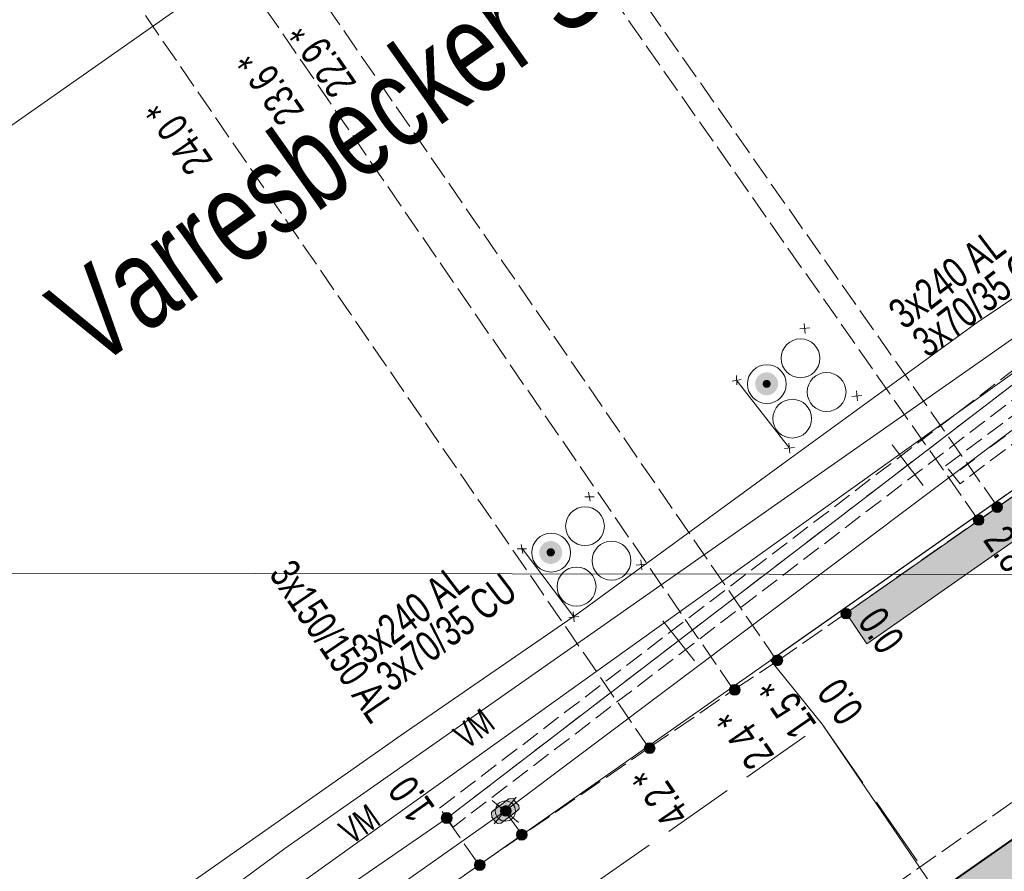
# Model space of a CAD drawing. Header units: metres. Extents: x -740 to 758, y -633 to 854.
# Tile 657 of 1056: x 136 to 153, y -128 to -114. Entities that reach past the tile are written whole.
import ezdxf

# ---------------------------------------------------------------- set-up
doc = ezdxf.new("R2010")
doc.units = ezdxf.units.M
doc.header["$MEASUREMENT"] = 0
for name, pattern in [('1248_416', [1.664, 1.248, -0.416]), ('333_125', [0.4576, 0.3328, -0.1248]), ('333_333', [0.6656, 0.3328, -0.3328]), ('416_125', [0.5408, 0.416, -0.1248])]:
    doc.linetypes.add(name, pattern=pattern)
for name, color, linetype in [('Gas.LOVION', 7, 'Continuous'), ('Gis.LOVION', 7, 'Continuous'), ('Grundkarte.LOVION', 7, 'Continuous'), ('Grundkarte_Text.LOVION', 7, 'Continuous'), ('Strom.LOVION', 7, 'Continuous'), ('StromBemass.LOVION', 7, 'Continuous'), ('ViewBounds.LOVION', 7, 'Continuous'), ('Wasser.LOVION', 7, 'Continuous')]:
    doc.layers.add(name, color=color, linetype=linetype)
doc.styles.add('ERSTELLTER_STIL_1', font='arial.ttf')

msp = doc.modelspace()

# ---------------------------------------------------------------- hatches: boundary and pattern name
at = {"layer": 'Gis.LOVION', "linetype": 'Continuous', "lineweight": 18}
msp.add_hatch(color=254, dxfattribs=at).paths.add_polyline_path([(150.574, -124.507), (171.557, -109.82), (171.18, -109.296), (150.211, -123.966)])
at = {"layer": 'Grundkarte.LOVION', "linetype": 'Continuous', "lineweight": 18}
msp.add_hatch(color=254, dxfattribs=at).paths.add_polyline_path([(165.545, -119.526), (165.991, -119.246), (165.544, -118.61), (164.876, -119.03), (165.215, -119.47), (151.135, -129.329), (150.822, -128.857), (150.16, -129.336), (150.638, -129.998), (151.052, -129.692), (156.452, -137.469), (156.039, -137.775), (156.485, -138.411), (156.931, -138.131), (157.862, -139.489), (168.151, -132.276), (172.106, -129.495), (172.246, -129.718), (172.941, -129.266), (172.462, -128.603), (172.049, -128.91)])
at = {"layer": 'Strom.LOVION', "linetype": 'Continuous', "lineweight": 18}
for points in [[(148.977, -120.081), (148.992, -120.06), (149.004, -120.038), (149.013, -120.015), (149.019, -119.99), (149.022, -119.965), (149.022, -119.94), (149.019, -119.915), (149.013, -119.891), (149.003, -119.867), (148.991, -119.845), (148.976, -119.825), (148.959, -119.806), (148.939, -119.79), (148.918, -119.777), (148.895, -119.766), (148.871, -119.759), (148.846, -119.754), (148.821, -119.753), (148.796, -119.754), (148.771, -119.759), (148.747, -119.767), (148.725, -119.778), (148.703, -119.791), (148.684, -119.807), (148.667, -119.826), (148.652, -119.846), (148.64, -119.868), (148.631, -119.892), (148.624, -119.916), (148.621, -119.941), (148.621, -119.967), (148.625, -119.992), (148.631, -120.016), (148.64, -120.039), (148.653, -120.061), (148.668, -120.082), (148.685, -120.1), (148.704, -120.116), (148.726, -120.129), (148.748, -120.14), (148.772, -120.148), (148.797, -120.153), (148.822, -120.154), (148.848, -120.152), (148.872, -120.148), (148.896, -120.14), (148.919, -120.129), (148.94, -120.115), (148.96, -120.099)], [(148.876, -119.998), (148.881, -119.991), (148.885, -119.983), (148.889, -119.975), (148.891, -119.967), (148.892, -119.958), (148.892, -119.949), (148.891, -119.94), (148.889, -119.932), (148.885, -119.924), (148.881, -119.916), (148.876, -119.909), (148.87, -119.903), (148.863, -119.897), (148.856, -119.892), (148.848, -119.889), (148.839, -119.886), (148.831, -119.884), (148.822, -119.884), (148.813, -119.884), (148.805, -119.886), (148.796, -119.889), (148.788, -119.893), (148.781, -119.897), (148.774, -119.903), (148.768, -119.909), (148.763, -119.916), (148.759, -119.924), (148.756, -119.932), (148.754, -119.941), (148.753, -119.95), (148.753, -119.958), (148.754, -119.967), (148.756, -119.975), (148.759, -119.984), (148.763, -119.991), (148.769, -119.998), (148.775, -120.005), (148.781, -120.01), (148.789, -120.015), (148.797, -120.019), (148.805, -120.021), (148.814, -120.023), (148.822, -120.023), (148.831, -120.023), (148.84, -120.021), (148.848, -120.018), (148.856, -120.015), (148.863, -120.01), (148.87, -120.004)], [(145.197, -123.033), (145.211, -123.012), (145.223, -122.99), (145.233, -122.967), (145.239, -122.943), (145.242, -122.918), (145.242, -122.892), (145.239, -122.867), (145.232, -122.843), (145.223, -122.82), (145.211, -122.798), (145.196, -122.777), (145.179, -122.759), (145.159, -122.743), (145.138, -122.73), (145.115, -122.719), (145.091, -122.711), (145.066, -122.707), (145.041, -122.705), (145.016, -122.707), (144.992, -122.712), (144.968, -122.72), (144.945, -122.73), (144.924, -122.744), (144.904, -122.76), (144.887, -122.778), (144.873, -122.799), (144.86, -122.821), (144.851, -122.844), (144.845, -122.869), (144.842, -122.894), (144.842, -122.919), (144.845, -122.944), (144.852, -122.968), (144.861, -122.991), (144.873, -123.013), (144.888, -123.034), (144.905, -123.052), (144.925, -123.068), (144.946, -123.081), (144.969, -123.092), (144.993, -123.1), (145.017, -123.104), (145.043, -123.106), (145.068, -123.104), (145.092, -123.099), (145.116, -123.092), (145.139, -123.081), (145.16, -123.067), (145.18, -123.051)], [(145.099, -122.95), (145.104, -122.943), (145.108, -122.935), (145.112, -122.926), (145.114, -122.917), (145.115, -122.908), (145.115, -122.899), (145.114, -122.89), (145.112, -122.881), (145.108, -122.873), (145.104, -122.865), (145.098, -122.858), (145.092, -122.851), (145.085, -122.845), (145.077, -122.84), (145.069, -122.836), (145.061, -122.834), (145.052, -122.832), (145.042, -122.831), (145.033, -122.832), (145.024, -122.834), (145.016, -122.837), (145.008, -122.841), (145, -122.845), (144.993, -122.851), (144.987, -122.858), (144.981, -122.865), (144.977, -122.873), (144.974, -122.882), (144.971, -122.891), (144.97, -122.9), (144.97, -122.909), (144.972, -122.918), (144.974, -122.927), (144.977, -122.935), (144.982, -122.943), (144.987, -122.95), (144.993, -122.957), (145, -122.963), (145.008, -122.968), (145.016, -122.971), (145.025, -122.974), (145.034, -122.976), (145.043, -122.976), (145.052, -122.976), (145.061, -122.974), (145.07, -122.971), (145.078, -122.967), (145.086, -122.962), (145.092, -122.957)]]:
    msp.add_hatch(color=1, dxfattribs=at).paths.add_polyline_path(points)
at = {"layer": 'Strom.LOVION', "linetype": 'Continuous', "lineweight": 13}
msp.add_hatch(color=7, dxfattribs=at).paths.add_polyline_path([(144.172, -127.645), (144.461, -127.425), (144.487, -127.393), (144.482, -127.334), (144.398, -127.239), (144.395, -127.21), (144.308, -127.218), (144.019, -127.438), (144.006, -127.455), (144.014, -127.542), (144.081, -127.624), (144.113, -127.651)])
at = {"layer": 'StromBemass.LOVION', "linetype": 'Continuous', "lineweight": 13}
for points in [[(152.929, -122.172), (152.936, -122.162), (152.941, -122.152), (152.946, -122.141), (152.949, -122.129), (152.95, -122.118), (152.95, -122.106), (152.948, -122.094), (152.945, -122.083), (152.941, -122.072), (152.935, -122.062), (152.928, -122.052), (152.92, -122.044), (152.911, -122.036), (152.901, -122.03), (152.891, -122.025), (152.88, -122.022), (152.868, -122.019), (152.856, -122.019), (152.845, -122.02), (152.833, -122.022), (152.822, -122.025), (152.811, -122.03), (152.801, -122.037), (152.792, -122.044), (152.784, -122.053), (152.778, -122.062), (152.772, -122.073), (152.768, -122.084), (152.765, -122.095), (152.763, -122.107), (152.763, -122.118), (152.765, -122.13), (152.768, -122.141), (152.772, -122.152), (152.778, -122.163), (152.785, -122.172), (152.793, -122.181), (152.802, -122.188), (152.812, -122.194), (152.822, -122.199), (152.834, -122.203), (152.845, -122.205), (152.857, -122.206), (152.869, -122.205), (152.88, -122.203), (152.891, -122.199), (152.902, -122.194), (152.912, -122.188), (152.921, -122.18)], [(152.911, -122.151), (152.916, -122.145), (152.92, -122.138), (152.922, -122.13), (152.924, -122.123), (152.925, -122.115), (152.925, -122.107), (152.924, -122.1), (152.922, -122.092), (152.919, -122.085), (152.916, -122.078), (152.911, -122.071), (152.906, -122.066), (152.9, -122.061), (152.893, -122.057), (152.886, -122.053), (152.878, -122.051), (152.871, -122.05), (152.863, -122.049), (152.855, -122.05), (152.847, -122.051), (152.84, -122.053), (152.833, -122.057), (152.826, -122.061), (152.82, -122.066), (152.815, -122.072), (152.81, -122.078), (152.807, -122.085), (152.804, -122.092), (152.802, -122.1), (152.801, -122.108), (152.801, -122.116), (152.802, -122.123), (152.804, -122.131), (152.807, -122.138), (152.811, -122.145), (152.815, -122.151), (152.821, -122.157), (152.827, -122.162), (152.833, -122.166), (152.84, -122.169), (152.848, -122.172), (152.855, -122.173), (152.863, -122.174), (152.871, -122.173), (152.879, -122.172), (152.886, -122.169), (152.893, -122.166), (152.9, -122.162), (152.906, -122.157)], [(152.911, -122.151), (152.916, -122.145), (152.92, -122.138), (152.922, -122.13), (152.924, -122.123), (152.925, -122.115), (152.925, -122.107), (152.924, -122.1), (152.922, -122.092), (152.919, -122.085), (152.916, -122.078), (152.911, -122.071), (152.906, -122.066), (152.9, -122.061), (152.893, -122.057), (152.886, -122.053), (152.878, -122.051), (152.871, -122.05), (152.863, -122.049), (152.855, -122.05), (152.847, -122.051), (152.84, -122.053), (152.833, -122.057), (152.826, -122.061), (152.82, -122.066), (152.815, -122.072), (152.81, -122.078), (152.807, -122.085), (152.804, -122.092), (152.802, -122.1), (152.801, -122.108), (152.801, -122.116), (152.802, -122.123), (152.804, -122.131), (152.807, -122.138), (152.811, -122.145), (152.815, -122.151), (152.821, -122.157), (152.827, -122.162), (152.833, -122.166), (152.84, -122.169), (152.848, -122.172), (152.855, -122.173), (152.863, -122.174), (152.871, -122.173), (152.879, -122.172), (152.886, -122.169), (152.893, -122.166), (152.9, -122.162), (152.906, -122.157)], [(152.605, -122.396), (152.612, -122.386), (152.618, -122.376), (152.622, -122.365), (152.625, -122.354), (152.626, -122.342), (152.626, -122.33), (152.625, -122.319), (152.622, -122.307), (152.617, -122.296), (152.612, -122.286), (152.605, -122.277), (152.597, -122.268), (152.588, -122.261), (152.578, -122.254), (152.567, -122.249), (152.556, -122.246), (152.544, -122.244), (152.533, -122.243), (152.521, -122.244), (152.509, -122.246), (152.498, -122.25), (152.488, -122.255), (152.478, -122.261), (152.469, -122.269), (152.461, -122.277), (152.454, -122.287), (152.448, -122.297), (152.444, -122.308), (152.441, -122.319), (152.44, -122.331), (152.44, -122.343), (152.441, -122.354), (152.444, -122.366), (152.449, -122.376), (152.454, -122.387), (152.461, -122.396), (152.469, -122.405), (152.478, -122.412), (152.488, -122.418), (152.499, -122.423), (152.51, -122.427), (152.522, -122.429), (152.533, -122.43), (152.545, -122.429), (152.556, -122.427), (152.568, -122.423), (152.578, -122.418), (152.588, -122.412), (152.597, -122.404)], [(152.582, -122.386), (152.587, -122.379), (152.591, -122.372), (152.594, -122.365), (152.596, -122.357), (152.596, -122.349), (152.596, -122.341), (152.595, -122.333), (152.593, -122.325), (152.59, -122.318), (152.587, -122.311), (152.582, -122.305), (152.576, -122.299), (152.57, -122.294), (152.563, -122.289), (152.556, -122.286), (152.549, -122.284), (152.541, -122.282), (152.533, -122.282), (152.525, -122.282), (152.517, -122.284), (152.509, -122.286), (152.502, -122.29), (152.496, -122.294), (152.489, -122.299), (152.484, -122.305), (152.479, -122.311), (152.475, -122.318), (152.473, -122.326), (152.471, -122.334), (152.47, -122.341), (152.47, -122.349), (152.471, -122.357), (152.473, -122.365), (152.476, -122.372), (152.479, -122.379), (152.484, -122.386), (152.49, -122.392), (152.496, -122.397), (152.503, -122.401), (152.51, -122.404), (152.517, -122.407), (152.525, -122.408), (152.533, -122.409), (152.541, -122.408), (152.549, -122.407), (152.557, -122.404), (152.564, -122.401), (152.571, -122.397), (152.577, -122.391)], [(152.582, -122.386), (152.587, -122.379), (152.591, -122.372), (152.594, -122.365), (152.596, -122.357), (152.596, -122.349), (152.596, -122.341), (152.595, -122.333), (152.593, -122.325), (152.59, -122.318), (152.587, -122.311), (152.582, -122.305), (152.576, -122.299), (152.57, -122.294), (152.563, -122.289), (152.556, -122.286), (152.549, -122.284), (152.541, -122.282), (152.533, -122.282), (152.525, -122.282), (152.517, -122.284), (152.509, -122.286), (152.502, -122.29), (152.496, -122.294), (152.489, -122.299), (152.484, -122.305), (152.479, -122.311), (152.475, -122.318), (152.473, -122.326), (152.471, -122.334), (152.47, -122.341), (152.47, -122.349), (152.471, -122.357), (152.473, -122.365), (152.476, -122.372), (152.479, -122.379), (152.484, -122.386), (152.49, -122.392), (152.496, -122.397), (152.503, -122.401), (152.51, -122.404), (152.517, -122.407), (152.525, -122.408), (152.533, -122.409), (152.541, -122.408), (152.549, -122.407), (152.557, -122.404), (152.564, -122.401), (152.571, -122.397), (152.577, -122.391)], [(150.282, -124.034), (150.289, -124.025), (150.294, -124.015), (150.298, -124.004), (150.301, -123.993), (150.303, -123.982), (150.303, -123.97), (150.301, -123.959), (150.298, -123.947), (150.294, -123.937), (150.288, -123.927), (150.282, -123.917), (150.274, -123.909), (150.265, -123.902), (150.255, -123.895), (150.245, -123.891), (150.234, -123.887), (150.222, -123.885), (150.211, -123.884), (150.199, -123.885), (150.188, -123.887), (150.177, -123.891), (150.166, -123.896), (150.157, -123.902), (150.148, -123.909), (150.14, -123.918), (150.133, -123.927), (150.128, -123.937), (150.123, -123.948), (150.121, -123.959), (150.119, -123.971), (150.119, -123.982), (150.121, -123.994), (150.124, -124.005), (150.128, -124.016), (150.134, -124.026), (150.14, -124.035), (150.148, -124.043), (150.157, -124.051), (150.167, -124.057), (150.177, -124.062), (150.188, -124.065), (150.2, -124.067), (150.211, -124.068), (150.223, -124.067), (150.234, -124.065), (150.245, -124.061), (150.255, -124.057), (150.265, -124.05), (150.274, -124.043)], [(150.282, -124.034), (150.289, -124.025), (150.294, -124.015), (150.298, -124.004), (150.301, -123.993), (150.303, -123.982), (150.303, -123.97), (150.301, -123.959), (150.298, -123.947), (150.294, -123.937), (150.288, -123.927), (150.282, -123.917), (150.274, -123.909), (150.265, -123.902), (150.255, -123.895), (150.245, -123.891), (150.234, -123.887), (150.222, -123.885), (150.211, -123.884), (150.199, -123.885), (150.188, -123.887), (150.177, -123.891), (150.166, -123.896), (150.157, -123.902), (150.148, -123.909), (150.14, -123.918), (150.133, -123.927), (150.128, -123.937), (150.123, -123.948), (150.121, -123.959), (150.119, -123.971), (150.119, -123.982), (150.121, -123.994), (150.124, -124.005), (150.128, -124.016), (150.134, -124.026), (150.14, -124.035), (150.148, -124.043), (150.157, -124.051), (150.167, -124.057), (150.177, -124.062), (150.188, -124.065), (150.2, -124.067), (150.211, -124.068), (150.223, -124.067), (150.234, -124.065), (150.245, -124.061), (150.255, -124.057), (150.265, -124.05), (150.274, -124.043)], [(150.253, -124.01), (150.257, -124.004), (150.261, -123.997), (150.263, -123.99), (150.265, -123.983), (150.266, -123.975), (150.266, -123.967), (150.265, -123.96), (150.263, -123.952), (150.26, -123.945), (150.257, -123.939), (150.252, -123.933), (150.247, -123.927), (150.241, -123.922), (150.235, -123.918), (150.228, -123.915), (150.221, -123.913), (150.213, -123.911), (150.206, -123.911), (150.198, -123.911), (150.191, -123.913), (150.183, -123.915), (150.176, -123.918), (150.17, -123.923), (150.164, -123.927), (150.159, -123.933), (150.155, -123.939), (150.151, -123.946), (150.148, -123.953), (150.146, -123.96), (150.145, -123.968), (150.145, -123.975), (150.146, -123.983), (150.148, -123.99), (150.151, -123.997), (150.155, -124.004), (150.159, -124.01), (150.164, -124.016), (150.17, -124.02), (150.177, -124.024), (150.184, -124.028), (150.191, -124.03), (150.198, -124.031), (150.206, -124.032), (150.214, -124.031), (150.221, -124.03), (150.228, -124.028), (150.235, -124.024), (150.242, -124.02), (150.247, -124.015)], [(150.253, -124.01), (150.257, -124.004), (150.261, -123.997), (150.263, -123.99), (150.265, -123.983), (150.266, -123.975), (150.266, -123.967), (150.265, -123.96), (150.263, -123.952), (150.26, -123.945), (150.257, -123.939), (150.252, -123.933), (150.247, -123.927), (150.241, -123.922), (150.235, -123.918), (150.228, -123.915), (150.221, -123.913), (150.213, -123.911), (150.206, -123.911), (150.198, -123.911), (150.191, -123.913), (150.183, -123.915), (150.176, -123.918), (150.17, -123.923), (150.164, -123.927), (150.159, -123.933), (150.155, -123.939), (150.151, -123.946), (150.148, -123.953), (150.146, -123.96), (150.145, -123.968), (150.145, -123.975), (150.146, -123.983), (150.148, -123.99), (150.151, -123.997), (150.155, -124.004), (150.159, -124.01), (150.164, -124.016), (150.17, -124.02), (150.177, -124.024), (150.184, -124.028), (150.191, -124.03), (150.198, -124.031), (150.206, -124.032), (150.214, -124.031), (150.221, -124.03), (150.228, -124.028), (150.235, -124.024), (150.242, -124.02), (150.247, -124.015)], [(150.256, -124.007), (150.26, -124.001), (150.264, -123.995), (150.267, -123.988), (150.269, -123.98), (150.27, -123.973), (150.27, -123.965), (150.269, -123.958), (150.267, -123.95), (150.264, -123.943), (150.26, -123.937), (150.256, -123.931), (150.251, -123.925), (150.245, -123.921), (150.238, -123.917), (150.232, -123.913), (150.224, -123.911), (150.217, -123.91), (150.21, -123.909), (150.202, -123.91), (150.195, -123.911), (150.187, -123.914), (150.181, -123.917), (150.174, -123.921), (150.169, -123.926), (150.163, -123.931), (150.159, -123.937), (150.155, -123.944), (150.153, -123.951), (150.151, -123.958), (150.15, -123.966), (150.15, -123.973), (150.151, -123.981), (150.153, -123.988), (150.156, -123.995), (150.159, -124.001), (150.164, -124.008), (150.169, -124.013), (150.175, -124.018), (150.181, -124.022), (150.188, -124.025), (150.195, -124.027), (150.202, -124.029), (150.21, -124.029), (150.217, -124.029), (150.225, -124.027), (150.232, -124.025), (150.239, -124.022), (150.245, -124.018), (150.251, -124.013)], [(150.256, -124.007), (150.26, -124.001), (150.264, -123.995), (150.267, -123.988), (150.269, -123.98), (150.27, -123.973), (150.27, -123.965), (150.269, -123.958), (150.267, -123.95), (150.264, -123.943), (150.26, -123.937), (150.256, -123.931), (150.251, -123.925), (150.245, -123.921), (150.238, -123.917), (150.232, -123.913), (150.224, -123.911), (150.217, -123.91), (150.21, -123.909), (150.202, -123.91), (150.195, -123.911), (150.187, -123.914), (150.181, -123.917), (150.174, -123.921), (150.169, -123.926), (150.163, -123.931), (150.159, -123.937), (150.155, -123.944), (150.153, -123.951), (150.151, -123.958), (150.15, -123.966), (150.15, -123.973), (150.151, -123.981), (150.153, -123.988), (150.156, -123.995), (150.159, -124.001), (150.164, -124.008), (150.169, -124.013), (150.175, -124.018), (150.181, -124.022), (150.188, -124.025), (150.195, -124.027), (150.202, -124.029), (150.21, -124.029), (150.217, -124.029), (150.225, -124.027), (150.232, -124.025), (150.239, -124.022), (150.245, -124.018), (150.251, -124.013)], [(150.256, -124.007), (150.26, -124.001), (150.264, -123.995), (150.267, -123.988), (150.269, -123.98), (150.27, -123.973), (150.27, -123.965), (150.269, -123.958), (150.267, -123.95), (150.264, -123.943), (150.26, -123.937), (150.256, -123.931), (150.251, -123.925), (150.245, -123.921), (150.238, -123.917), (150.232, -123.913), (150.224, -123.911), (150.217, -123.91), (150.21, -123.909), (150.202, -123.91), (150.195, -123.911), (150.187, -123.914), (150.181, -123.917), (150.174, -123.921), (150.169, -123.926), (150.163, -123.931), (150.159, -123.937), (150.155, -123.944), (150.153, -123.951), (150.151, -123.958), (150.15, -123.966), (150.15, -123.973), (150.151, -123.981), (150.153, -123.988), (150.156, -123.995), (150.159, -124.001), (150.164, -124.008), (150.169, -124.013), (150.175, -124.018), (150.181, -124.022), (150.188, -124.025), (150.195, -124.027), (150.202, -124.029), (150.21, -124.029), (150.217, -124.029), (150.225, -124.027), (150.232, -124.025), (150.239, -124.022), (150.245, -124.018), (150.251, -124.013)], [(149.082, -124.854), (149.089, -124.844), (149.094, -124.834), (149.098, -124.823), (149.101, -124.812), (149.103, -124.8), (149.103, -124.788), (149.101, -124.776), (149.098, -124.765), (149.094, -124.754), (149.088, -124.743), (149.081, -124.734), (149.073, -124.725), (149.064, -124.718), (149.054, -124.712), (149.043, -124.707), (149.032, -124.703), (149.02, -124.701), (149.009, -124.7), (148.997, -124.701), (148.985, -124.703), (148.974, -124.707), (148.963, -124.712), (148.953, -124.718), (148.944, -124.726), (148.936, -124.734), (148.929, -124.744), (148.924, -124.754), (148.919, -124.765), (148.916, -124.777), (148.915, -124.789), (148.915, -124.8), (148.916, -124.812), (148.919, -124.824), (148.924, -124.835), (148.93, -124.845), (148.936, -124.854), (148.945, -124.863), (148.954, -124.871), (148.964, -124.877), (148.974, -124.882), (148.986, -124.885), (148.997, -124.888), (149.009, -124.888), (149.021, -124.888), (149.033, -124.885), (149.044, -124.882), (149.054, -124.877), (149.064, -124.87), (149.074, -124.863)], [(149.058, -124.845), (149.062, -124.838), (149.066, -124.831), (149.069, -124.824), (149.071, -124.816), (149.072, -124.808), (149.072, -124.8), (149.071, -124.792), (149.069, -124.784), (149.066, -124.777), (149.062, -124.77), (149.058, -124.764), (149.052, -124.758), (149.046, -124.753), (149.039, -124.748), (149.032, -124.745), (149.024, -124.743), (149.016, -124.741), (149.008, -124.741), (149, -124.741), (148.993, -124.743), (148.985, -124.745), (148.978, -124.749), (148.971, -124.753), (148.965, -124.758), (148.959, -124.764), (148.955, -124.77), (148.951, -124.777), (148.948, -124.785), (148.946, -124.793), (148.945, -124.8), (148.945, -124.808), (148.946, -124.816), (148.948, -124.824), (148.951, -124.832), (148.955, -124.839), (148.96, -124.845), (148.965, -124.851), (148.971, -124.856), (148.978, -124.86), (148.985, -124.863), (148.993, -124.866), (149.001, -124.867), (149.009, -124.868), (149.017, -124.867), (149.025, -124.866), (149.032, -124.863), (149.039, -124.86), (149.046, -124.856), (149.052, -124.85)], [(149.06, -124.846), (149.065, -124.84), (149.068, -124.833), (149.071, -124.826), (149.073, -124.818), (149.074, -124.81), (149.074, -124.802), (149.073, -124.794), (149.071, -124.787), (149.068, -124.779), (149.064, -124.772), (149.06, -124.766), (149.054, -124.76), (149.048, -124.755), (149.041, -124.751), (149.034, -124.748), (149.027, -124.745), (149.019, -124.744), (149.011, -124.743), (149.003, -124.744), (148.995, -124.745), (148.988, -124.748), (148.981, -124.751), (148.974, -124.756), (148.968, -124.761), (148.963, -124.766), (148.958, -124.773), (148.954, -124.78), (148.951, -124.787), (148.95, -124.795), (148.949, -124.803), (148.949, -124.81), (148.95, -124.818), (148.952, -124.826), (148.955, -124.833), (148.958, -124.84), (148.963, -124.847), (148.968, -124.852), (148.975, -124.857), (148.981, -124.861), (148.988, -124.865), (148.996, -124.867), (149.004, -124.869), (149.012, -124.869), (149.019, -124.869), (149.027, -124.867), (149.035, -124.865), (149.042, -124.861), (149.048, -124.857), (149.055, -124.852)], [(148.337, -125.371), (148.344, -125.361), (148.35, -125.351), (148.354, -125.34), (148.357, -125.328), (148.359, -125.316), (148.358, -125.304), (148.357, -125.292), (148.354, -125.281), (148.349, -125.27), (148.344, -125.259), (148.337, -125.249), (148.328, -125.241), (148.319, -125.233), (148.309, -125.227), (148.298, -125.222), (148.287, -125.218), (148.275, -125.216), (148.263, -125.215), (148.251, -125.216), (148.239, -125.218), (148.228, -125.222), (148.217, -125.227), (148.207, -125.234), (148.198, -125.241), (148.19, -125.25), (148.183, -125.26), (148.177, -125.27), (148.173, -125.281), (148.17, -125.293), (148.168, -125.305), (148.168, -125.317), (148.17, -125.329), (148.173, -125.34), (148.177, -125.351), (148.183, -125.362), (148.19, -125.371), (148.198, -125.38), (148.208, -125.388), (148.218, -125.394), (148.229, -125.399), (148.24, -125.403), (148.252, -125.405), (148.264, -125.406), (148.276, -125.405), (148.287, -125.403), (148.299, -125.399), (148.31, -125.394), (148.32, -125.387), (148.329, -125.38)], [(148.307, -125.359), (148.311, -125.353), (148.315, -125.346), (148.318, -125.339), (148.32, -125.331), (148.321, -125.323), (148.321, -125.316), (148.32, -125.308), (148.318, -125.3), (148.315, -125.293), (148.311, -125.286), (148.307, -125.28), (148.301, -125.274), (148.295, -125.269), (148.289, -125.265), (148.281, -125.262), (148.274, -125.259), (148.266, -125.258), (148.258, -125.257), (148.251, -125.258), (148.243, -125.259), (148.235, -125.262), (148.228, -125.265), (148.222, -125.269), (148.216, -125.274), (148.21, -125.28), (148.206, -125.286), (148.202, -125.293), (148.199, -125.301), (148.197, -125.308), (148.196, -125.316), (148.196, -125.324), (148.197, -125.332), (148.199, -125.339), (148.202, -125.347), (148.206, -125.353), (148.211, -125.36), (148.216, -125.365), (148.222, -125.37), (148.229, -125.375), (148.236, -125.378), (148.243, -125.38), (148.251, -125.382), (148.259, -125.382), (148.267, -125.382), (148.274, -125.38), (148.282, -125.378), (148.289, -125.374), (148.296, -125.37), (148.302, -125.365)], [(148.307, -125.359), (148.311, -125.353), (148.315, -125.346), (148.318, -125.339), (148.32, -125.331), (148.321, -125.323), (148.321, -125.316), (148.32, -125.308), (148.318, -125.3), (148.315, -125.293), (148.311, -125.286), (148.307, -125.28), (148.301, -125.274), (148.295, -125.269), (148.289, -125.265), (148.281, -125.262), (148.274, -125.259), (148.266, -125.258), (148.258, -125.257), (148.251, -125.258), (148.243, -125.259), (148.235, -125.262), (148.228, -125.265), (148.222, -125.269), (148.216, -125.274), (148.21, -125.28), (148.206, -125.286), (148.202, -125.293), (148.199, -125.301), (148.197, -125.308), (148.196, -125.316), (148.196, -125.324), (148.197, -125.332), (148.199, -125.339), (148.202, -125.347), (148.206, -125.353), (148.211, -125.36), (148.216, -125.365), (148.222, -125.37), (148.229, -125.375), (148.236, -125.378), (148.243, -125.38), (148.251, -125.382), (148.259, -125.382), (148.267, -125.382), (148.274, -125.38), (148.282, -125.378), (148.289, -125.374), (148.296, -125.37), (148.302, -125.365)], [(146.847, -126.39), (146.854, -126.38), (146.86, -126.37), (146.864, -126.359), (146.867, -126.347), (146.868, -126.336), (146.868, -126.324), (146.867, -126.312), (146.864, -126.301), (146.859, -126.29), (146.854, -126.279), (146.847, -126.27), (146.838, -126.261), (146.829, -126.254), (146.819, -126.248), (146.809, -126.243), (146.797, -126.239), (146.786, -126.237), (146.774, -126.236), (146.762, -126.237), (146.751, -126.239), (146.74, -126.243), (146.729, -126.248), (146.719, -126.254), (146.71, -126.262), (146.702, -126.27), (146.695, -126.28), (146.689, -126.29), (146.685, -126.301), (146.682, -126.313), (146.681, -126.324), (146.681, -126.336), (146.682, -126.348), (146.685, -126.359), (146.69, -126.37), (146.695, -126.381), (146.702, -126.39), (146.71, -126.399), (146.719, -126.406), (146.729, -126.413), (146.74, -126.417), (146.751, -126.421), (146.763, -126.423), (146.775, -126.424), (146.786, -126.423), (146.798, -126.421), (146.809, -126.417), (146.82, -126.412), (146.83, -126.406), (146.839, -126.398)], [(146.823, -126.376), (146.827, -126.37), (146.831, -126.363), (146.834, -126.356), (146.836, -126.348), (146.837, -126.34), (146.837, -126.333), (146.836, -126.325), (146.834, -126.317), (146.831, -126.31), (146.827, -126.303), (146.822, -126.297), (146.817, -126.291), (146.811, -126.286), (146.804, -126.282), (146.797, -126.279), (146.79, -126.276), (146.782, -126.275), (146.774, -126.274), (146.766, -126.275), (146.759, -126.276), (146.751, -126.279), (146.744, -126.282), (146.738, -126.286), (146.732, -126.291), (146.726, -126.297), (146.722, -126.303), (146.718, -126.31), (146.715, -126.318), (146.713, -126.325), (146.712, -126.333), (146.712, -126.341), (146.713, -126.349), (146.715, -126.356), (146.718, -126.363), (146.722, -126.37), (146.727, -126.377), (146.732, -126.382), (146.738, -126.387), (146.745, -126.392), (146.752, -126.395), (146.759, -126.397), (146.767, -126.399), (146.775, -126.399), (146.782, -126.399), (146.79, -126.397), (146.798, -126.395), (146.805, -126.391), (146.811, -126.387), (146.817, -126.382)], [(146.823, -126.376), (146.827, -126.37), (146.831, -126.363), (146.834, -126.356), (146.836, -126.348), (146.837, -126.34), (146.837, -126.333), (146.836, -126.325), (146.834, -126.317), (146.831, -126.31), (146.827, -126.303), (146.822, -126.297), (146.817, -126.291), (146.811, -126.286), (146.804, -126.282), (146.797, -126.279), (146.79, -126.276), (146.782, -126.275), (146.774, -126.274), (146.766, -126.275), (146.759, -126.276), (146.751, -126.279), (146.744, -126.282), (146.738, -126.286), (146.732, -126.291), (146.726, -126.297), (146.722, -126.303), (146.718, -126.31), (146.715, -126.318), (146.713, -126.325), (146.712, -126.333), (146.712, -126.341), (146.713, -126.349), (146.715, -126.356), (146.718, -126.363), (146.722, -126.37), (146.727, -126.377), (146.732, -126.382), (146.738, -126.387), (146.745, -126.392), (146.752, -126.395), (146.759, -126.397), (146.767, -126.399), (146.775, -126.399), (146.782, -126.399), (146.79, -126.397), (146.798, -126.395), (146.805, -126.391), (146.811, -126.387), (146.817, -126.382)], [(144.327, -127.491), (144.334, -127.481), (144.34, -127.471), (144.344, -127.46), (144.347, -127.449), (144.348, -127.437), (144.348, -127.425), (144.347, -127.414), (144.344, -127.402), (144.34, -127.391), (144.334, -127.381), (144.327, -127.372), (144.319, -127.363), (144.31, -127.356), (144.3, -127.349), (144.289, -127.344), (144.278, -127.341), (144.266, -127.339), (144.255, -127.338), (144.243, -127.339), (144.231, -127.341), (144.22, -127.345), (144.21, -127.35), (144.2, -127.356), (144.191, -127.363), (144.183, -127.372), (144.176, -127.382), (144.17, -127.392), (144.166, -127.403), (144.163, -127.414), (144.162, -127.426), (144.162, -127.438), (144.163, -127.449), (144.166, -127.461), (144.17, -127.472), (144.176, -127.482), (144.183, -127.491), (144.191, -127.5), (144.2, -127.507), (144.21, -127.514), (144.221, -127.519), (144.232, -127.522), (144.244, -127.524), (144.255, -127.525), (144.267, -127.524), (144.279, -127.522), (144.29, -127.518), (144.3, -127.513), (144.31, -127.507), (144.319, -127.499)], [(143.296, -127.617), (143.303, -127.607), (143.309, -127.596), (143.314, -127.585), (143.317, -127.573), (143.318, -127.561), (143.318, -127.549), (143.316, -127.537), (143.313, -127.525), (143.309, -127.514), (143.303, -127.504), (143.296, -127.494), (143.288, -127.485), (143.278, -127.477), (143.268, -127.471), (143.257, -127.466), (143.246, -127.462), (143.234, -127.46), (143.222, -127.459), (143.209, -127.46), (143.198, -127.462), (143.186, -127.466), (143.175, -127.471), (143.165, -127.478), (143.156, -127.485), (143.147, -127.494), (143.14, -127.504), (143.134, -127.515), (143.13, -127.526), (143.127, -127.538), (143.126, -127.55), (143.126, -127.562), (143.127, -127.574), (143.13, -127.586), (143.135, -127.597), (143.141, -127.607), (143.148, -127.617), (143.156, -127.626), (143.165, -127.634), (143.176, -127.64), (143.187, -127.645), (143.198, -127.649), (143.21, -127.651), (143.222, -127.652), (143.234, -127.651), (143.246, -127.649), (143.258, -127.645), (143.269, -127.64), (143.279, -127.633), (143.288, -127.626)], [(144.608, -127.907), (144.615, -127.897), (144.621, -127.887), (144.625, -127.876), (144.628, -127.864), (144.629, -127.852), (144.629, -127.84), (144.628, -127.828), (144.625, -127.817), (144.62, -127.806), (144.615, -127.795), (144.608, -127.786), (144.599, -127.777), (144.59, -127.77), (144.58, -127.763), (144.569, -127.758), (144.558, -127.755), (144.546, -127.752), (144.534, -127.752), (144.523, -127.752), (144.511, -127.755), (144.5, -127.758), (144.489, -127.764), (144.479, -127.77), (144.47, -127.778), (144.462, -127.786), (144.455, -127.796), (144.449, -127.806), (144.445, -127.818), (144.442, -127.829), (144.44, -127.841), (144.44, -127.853), (144.442, -127.865), (144.445, -127.876), (144.449, -127.887), (144.455, -127.898), (144.462, -127.907), (144.47, -127.916), (144.479, -127.923), (144.489, -127.93), (144.5, -127.935), (144.512, -127.938), (144.523, -127.941), (144.535, -127.941), (144.547, -127.941), (144.559, -127.938), (144.57, -127.935), (144.581, -127.929), (144.591, -127.923), (144.6, -127.915)], [(143.873, -128.437), (143.88, -128.428), (143.886, -128.417), (143.89, -128.406), (143.893, -128.394), (143.895, -128.383), (143.895, -128.371), (143.893, -128.359), (143.89, -128.347), (143.886, -128.336), (143.88, -128.326), (143.873, -128.316), (143.865, -128.307), (143.855, -128.3), (143.845, -128.294), (143.835, -128.288), (143.823, -128.285), (143.811, -128.283), (143.8, -128.282), (143.788, -128.283), (143.776, -128.285), (143.765, -128.289), (143.754, -128.294), (143.744, -128.3), (143.735, -128.308), (143.726, -128.317), (143.719, -128.326), (143.714, -128.337), (143.709, -128.348), (143.706, -128.359), (143.705, -128.371), (143.705, -128.383), (143.707, -128.395), (143.71, -128.407), (143.714, -128.418), (143.72, -128.428), (143.727, -128.438), (143.735, -128.446), (143.744, -128.454), (143.754, -128.46), (143.765, -128.465), (143.777, -128.469), (143.788, -128.471), (143.8, -128.472), (143.812, -128.471), (143.824, -128.469), (143.835, -128.465), (143.846, -128.46), (143.856, -128.454), (143.865, -128.446)]]:
    msp.add_hatch(color=7, dxfattribs=at).paths.add_polyline_path(points)

# ---------------------------------------------------------------- linework, layer by layer
at = {"layer": 'Gas.LOVION', "color": 1, "linetype": 'Continuous', "lineweight": 18}
msp.add_lwpolyline([(294.203, -4.359), (288.634, -8.612), (288.22, -8.919), (288.066, -9.008), (287.873, -9.145), (287.65, -9.285), (287.287, -9.498), (286.218, -9.454), (284.908, -10.262), (284.489, -10.51), (266.262, -23.449), (250.316, -34.629), (241.461, -40.948), (192.719, -75.358), (149.628, -105.61), (149.061, -106.005), (148.425, -106.452), (147.9, -106.828), (147.208, -107.309), (145.589, -108.428), (141.605, -111.212), (128.564, -120.364), (117.363, -128.227)], dxfattribs=at)
at = {"layer": 'Gas.LOVION', "color": 5, "linetype": 'Continuous', "lineweight": 18}
msp.add_lwpolyline([(247.544, -148.956), (245.732, -146.444), (241.281, -141.278), (240.336, -140.233), (236.034, -143.239), (228.887, -133.165), (225.033, -127.601), (220.305, -120.807), (217.287, -116.551), (214.679, -112.845), (212.587, -109.887), (210.594, -107.038), (204.242, -97.994), (203.693, -97.22), (197.631, -88.119), (184.686, -97.645), (177.765, -102.43), (156.123, -117.625), (134.48, -133.115), (128.45, -137.34)], dxfattribs=at)
at = {"layer": 'Gis.LOVION', "color": 7, "linetype": 'Continuous', "lineweight": 13}
msp.add_lwpolyline([(150.574, -124.507), (150.211, -123.966), (171.18, -109.296), (171.557, -109.82)], close=True, dxfattribs=at)
at = {"layer": 'Grundkarte.LOVION', "color": 8, "linetype": 'Continuous', "lineweight": 18}
for points in [[(306.193, -14.24), (209.538, -82.181), (194.801, -92.578), (192.336, -94.267), (175.192, -106.347), (166.201, -112.634), (130.053, -138.011), (129.607, -138.291)], [(306.193, -14.24), (209.538, -82.181), (194.801, -92.578), (192.336, -94.267), (175.192, -106.347), (166.201, -112.634), (130.053, -138.011), (129.607, -138.291)], [(129.607, -138.291), (130.053, -138.011), (131.086, -139.506), (130.053, -138.011), (166.201, -112.634), (180.179, -133.169), (183.672, -139.27), (177.227, -143.181), (173.429, -145.444), (169.663, -147.734), (165.785, -150.093), (161.96, -152.388), (158.109, -154.715), (154.284, -157.01), (153.165, -157.652)], [(156.112, -116.458), (152.507, -118.88), (149.168, -121.305), (145.527, -123.966), (142.425, -126.102), (138.608, -128.78), (135.598, -130.937), (132.088, -133.437), (128.462, -135.949), (127.518, -136.574)]]:
    msp.add_lwpolyline(points, dxfattribs=at)
at = {"layer": 'Grundkarte.LOVION', "color": 253, "linetype": 'Continuous', "lineweight": 18}
for points in [[(129.607, -138.291), (130.053, -138.011), (166.201, -112.634), (175.192, -106.347), (189.44, -126.618), (193.904, -132.98), (183.672, -139.27), (177.227, -143.181), (173.429, -145.444), (169.663, -147.734), (165.785, -150.093), (161.96, -152.388), (158.109, -154.715), (154.284, -157.01), (153.165, -157.652)], [(165.215, -119.47), (151.797, -128.85), (149.796, -125.913), (148.888, -124.79), (166.201, -112.634)]]:
    msp.add_lwpolyline(points, dxfattribs=at)
at = {"layer": 'Grundkarte.LOVION', "color": 8, "linetype": 'Continuous', "lineweight": 18}
msp.add_lwpolyline([(165.545, -119.526), (172.049, -128.91), (172.462, -128.603), (172.941, -129.266), (172.246, -129.718), (172.106, -129.495), (168.151, -132.276), (157.862, -139.489), (156.931, -138.131), (156.485, -138.411), (156.039, -137.775), (156.452, -137.469), (151.052, -129.692), (150.638, -129.998), (150.16, -129.336), (150.822, -128.857), (151.135, -129.329), (165.215, -119.47), (164.876, -119.03), (165.544, -118.61), (165.991, -119.246)], close=True, dxfattribs=at)
at = {"layer": 'Grundkarte.LOVION', "color": 8, "linetype": '1248_416', "lineweight": 18}
msp.add_lwpolyline([(130.732, -139.215), (149.796, -125.913), (159.22, -139.474), (143.973, -150.098)], dxfattribs=at)
at = {"layer": 'Strom.LOVION', "color": 1, "linetype": 'Continuous', "lineweight": 18}
msp.add_lwpolyline([(115.789, -98.071), (116.995, -102.401), (122.841, -121.233), (132.792, -134.743), (143.218, -127.561), (155.069, -118.481), (163.128, -113.097), (165.009, -111.924), (170.586, -108.511), (178.52, -102.593), (190.442, -93.787), (193.354, -91.98), (195.905, -90.874), (204.872, -84.485), (205.72, -83.944), (206.392, -83.257), (206.925, -82.511), (207.825, -81.285), (209.395, -79.964), (214.762, -76.513), (217.193, -74.931), (222.22, -71.173), (225.498, -75.833)], dxfattribs=at)
at = {"layer": 'Strom.LOVION', "color": 150, "linetype": 'Continuous', "lineweight": 18}
msp.add_lwpolyline([(129.447, -138.159), (133.405, -135.57), (142.318, -128.787), (144.24, -127.432), (156.19, -118.46), (156.75, -118.14), (156.94, -117.973), (157.535, -117.708), (158.236, -117.019), (158.459, -116.879)], dxfattribs=at)
at = {"layer": 'Strom.LOVION', "color": 7, "linetype": '333_125', "lineweight": 13}
for points in [[(143.336, -127.712), (143.097, -127.381), (154.951, -118.33), (155.19, -118.662)], [(156.295, -118.628), (152.207, -121.702), (151.954, -121.387), (156.072, -118.309)]]:
    msp.add_lwpolyline(points, close=True, dxfattribs=at)
at = {"layer": 'Strom.LOVION', "color": 9, "linetype": '333_333', "lineweight": 18}
for points in [[(155.069, -118.481), (143.218, -127.561)], [(156.19, -118.46), (152.088, -121.551)]]:
    msp.add_lwpolyline(points, dxfattribs=at)
at = {"layer": 'Strom.LOVION', "color": 250, "linetype": 'Continuous', "lineweight": 18}
for points in [[(149.479, -118.895), (149.496, -119.071)], [(149.4, -118.991), (149.575, -118.974)], [(148.218, -119.905), (148.378, -119.875)], [(148.297, -119.808), (148.298, -119.971)], [(150.392, -120.077), (150.41, -120.252)], [(150.313, -120.173), (150.489, -120.156)], [(149.211, -120.99), (149.228, -121.166)], [(149.132, -121.086), (149.307, -121.069)], [(145.704, -121.85), (145.734, -122.01)], [(145.638, -121.931), (145.8, -121.929)], [(144.456, -122.844), (144.619, -122.843)], [(144.522, -122.764), (144.553, -122.923)], [(146.617, -123.032), (146.635, -123.207)], [(146.538, -123.128), (146.714, -123.111)], [(145.357, -124.042), (145.532, -124.025)], [(145.436, -123.945), (145.453, -124.121)]]:
    msp.add_lwpolyline(points, dxfattribs=at)
at = {"layer": 'Strom.LOVION', "color": 7, "linetype": 'Continuous', "lineweight": 13}
for points in [[(148.29, -119.883), (149.219, -121.078)], [(151.56, -121.736), (151.017, -121.02)], [(144.544, -122.835), (145.444, -124.033)], [(147.559, -124.802), (147.003, -124.102)]]:
    msp.add_lwpolyline(points, dxfattribs=at)
at = {"layer": 'Strom.LOVION', "color": 9, "linetype": 'Continuous', "lineweight": 18}
for points in [[(144.055, -127.657), (144.438, -127.191)], [(144.055, -127.657), (144.438, -127.191)], [(144.015, -127.247), (144.481, -127.63)], [(144.015, -127.247), (144.481, -127.63)]]:
    msp.add_lwpolyline(points, dxfattribs=at)
at = {"layer": 'Strom.LOVION', "color": 7, "linetype": 'Continuous', "lineweight": 13}
msp.add_lwpolyline([(144.172, -127.645), (144.113, -127.651), (144.081, -127.624), (144.014, -127.542), (144.006, -127.455), (144.019, -127.438), (144.308, -127.218), (144.395, -127.21), (144.398, -127.239), (144.482, -127.334), (144.487, -127.393), (144.461, -127.425)], close=True, dxfattribs=at)
for centre, radius in [((149.415, -119.506), 0.34), ((148.826, -119.958), 0.34), ((149.871, -120.096), 0.34), ((149.27, -120.563), 0.339), ((145.642, -122.445), 0.339), ((145.049, -122.908), 0.34), ((146.106, -123.049), 0.341), ((145.494, -123.503), 0.341)]:
    msp.add_circle(centre, radius, dxfattribs=at)
at = {"layer": 'Strom.LOVION', "color": 9, "linetype": 'Continuous', "lineweight": 18}
msp.add_circle((144.249, -127.432), 0.177, dxfattribs=at)
msp.add_circle((144.249, -127.432), 0.177, dxfattribs=at)
at = {"layer": 'StromBemass.LOVION', "color": 7, "linetype": '416_125', "lineweight": 13}
for points in [[(152.867, -122.11), (139.42, -102.928)], [(152.536, -122.35), (139.791, -104.148)], [(148.26, -125.324), (148.244, -125.311), (134.892, -105.883)], [(149.008, -124.808), (136.035, -105.934)], [(146.778, -126.341), (146.762, -126.328), (133.187, -106.582)], [(164.191, -113.082), (167.203, -117.443), (165.571, -118.578), (161.587, -121.361), (160.577, -122.066), (159.859, -122.58), (159.318, -122.943), (150.189, -129.333)], [(142.651, -129.168), (143.786, -128.377), (146.762, -126.328), (148.244, -125.311), (149.008, -124.808), (150.211, -123.966), (156.035, -119.894), (157.53, -118.862), (158.33, -118.281), (163.337, -114.777), (162.753, -113.947)], [(144.24, -127.432), (144.53, -127.832)], [(143.218, -127.561), (143.786, -128.377), (143.799, -128.361)]]:
    msp.add_lwpolyline(points, dxfattribs=at)
at = {"layer": 'StromBemass.LOVION', "color": 7, "linetype": 'Continuous', "lineweight": 13}
for centre, radius in [((152.857, -122.112), 0.0935), ((152.863, -122.111), 0.0623), ((152.863, -122.111), 0.0623), ((152.533, -122.336), 0.0934), ((152.533, -122.345), 0.0636), ((152.533, -122.345), 0.0636), ((150.211, -123.976), 0.0919), ((150.211, -123.976), 0.0919), ((150.206, -123.971), 0.0605), ((150.206, -123.971), 0.0605), ((150.21, -123.969), 0.06), ((150.21, -123.969), 0.06), ((150.21, -123.969), 0.06), ((149.009, -124.794), 0.0942), ((149.009, -124.804), 0.0636), ((149.011, -124.806), 0.0629), ((148.263, -125.31), 0.0952), ((148.259, -125.32), 0.0625), ((148.259, -125.32), 0.0625), ((146.774, -126.33), 0.0939), ((146.774, -126.337), 0.0624), ((146.774, -126.337), 0.0624), ((144.255, -127.431), 0.0936), ((143.222, -127.555), 0.0964), ((144.535, -127.847), 0.0948), ((143.8, -128.377), 0.095)]:
    msp.add_circle(centre, radius, dxfattribs=at)
at = {"layer": 'ViewBounds.LOVION', "color": 1, "linetype": 'Continuous', "lineweight": 18}
msp.add_lwpolyline([(528.379, 238.399), (527.852, -123.837), (-505.561, -122.336), (-505.035, 239.901)], close=True, dxfattribs=at)
at = {"layer": 'Wasser.LOVION', "color": 150, "linetype": 'Continuous', "lineweight": 18}
msp.add_lwpolyline([(197.658, -88.087), (197.644, -88.103), (190.134, -93.211), (184.913, -96.943), (178.053, -101.752), (168.227, -108.565), (162.913, -112.409), (160.469, -114.008), (153.458, -118.934), (140.388, -128.089), (137.258, -130.39), (129.352, -135.981), (127.92, -136.904)], dxfattribs=at)

# ---------------------------------------------------------------- texts
at = {"layer": 'Grundkarte_Text.LOVION', "color": 8, "linetype": 'Continuous', "lineweight": 18, "insert": (137.063, -119.733), "char_height": 1.60084, "attachment_point": 7, "rotation": 35.2672, "style": 'ERSTELLTER_STIL_1'}
msp.add_mtext('{\\A1;\\W0.72139x;Varresbecker Straße}', dxfattribs=at)
at = {"layer": 'Strom.LOVION', "color": 1, "linetype": 'Continuous', "lineweight": 18, "char_height": 0.53355, "attachment_point": 7, "rotation": 37.2447, "style": 'ERSTELLTER_STIL_1'}
for insert in [(151.233, -119.023), (141.832, -124.893)]:
    msp.add_mtext('{\\A1;\\W0.72503x;3x240 AL}', dxfattribs=dict(at, insert=insert))
at = {"layer": 'Strom.LOVION', "color": 150, "linetype": 'Continuous', "lineweight": 18, "attachment_point": 7, "style": 'ERSTELLTER_STIL_1'}
for s, insert, char_height, rotation in [('{\\A1;\\W0.71556x;3x70/35 CU}', (151.647, -119.52), 0.53355, 37.2447), ('{\\A1;\\W0.69471x;3x150/150 AL }', (140.093, -123.291), 0.53353, 304.2467), ('{\\A1;\\W0.71558x;3x70/35 CU}', (142.259, -125.373), 0.53355, 37.2447)]:
    msp.add_mtext(s, dxfattribs=dict(at, insert=insert, char_height=char_height, rotation=rotation))
at = {"layer": 'Strom.LOVION', "color": 7, "linetype": 'Continuous', "lineweight": 13, "attachment_point": 7, "style": 'ERSTELLTER_STIL_1'}
for s, insert, char_height, rotation in [('{\\A1;\\W0.71559x;VM}', (143.567, -126.369), 0.44462, 37.2454), ('{\\A1;\\W0.71566x;VM}', (141.549, -128.035), 0.4446, 35.2426)]:
    msp.add_mtext(s, dxfattribs=dict(at, insert=insert, char_height=char_height, rotation=rotation))
at = {"layer": 'StromBemass.LOVION', "color": 7, "linetype": 'Continuous', "lineweight": 13, "attachment_point": 7, "style": 'ERSTELLTER_STIL_1'}
for s, insert, char_height, rotation in [('{\\A1;\\W0.71555x;22.9 *}', (141.664, -114.69), 0.53358, 124.5039), ('{\\A1;\\W0.71559x;23.6 *}', (140.752, -115.178), 0.53354, 124.5071), ('{\\A1;\\W0.71559x;24.0 *}', (139.151, -116.044), 0.53354, 124.5071), ('{\\A1;\\W0.71560x;2.8 *}', (152.592, -122.694), 0.53351, 305.0084), ('{\\A1;\\W0.71560x;0.0}', (150.394, -124.117), 0.53353, 304.2467), ('{\\A1;\\W0.71559x;0.0}', (150.551, -125.661), 0.53354, 125.2381), ('{\\A1;\\W0.71554x;1.5 *}', (149.721, -125.914), 0.53358, 124.5039), ('{\\A1;\\W0.71559x;2.4 *}', (148.971, -126.458), 0.53354, 124.5071), ('{\\A1;\\W0.71554x;1.0}', (143.039, -127.37), 0.53356, 125.2405), ('{\\A1;\\W0.71557x;4.2 *}', (147.492, -127.478), 0.53354, 124.5071)]:
    msp.add_mtext(s, dxfattribs=dict(at, insert=insert, char_height=char_height, rotation=rotation))

doc.saveas('drawing.dxf')
